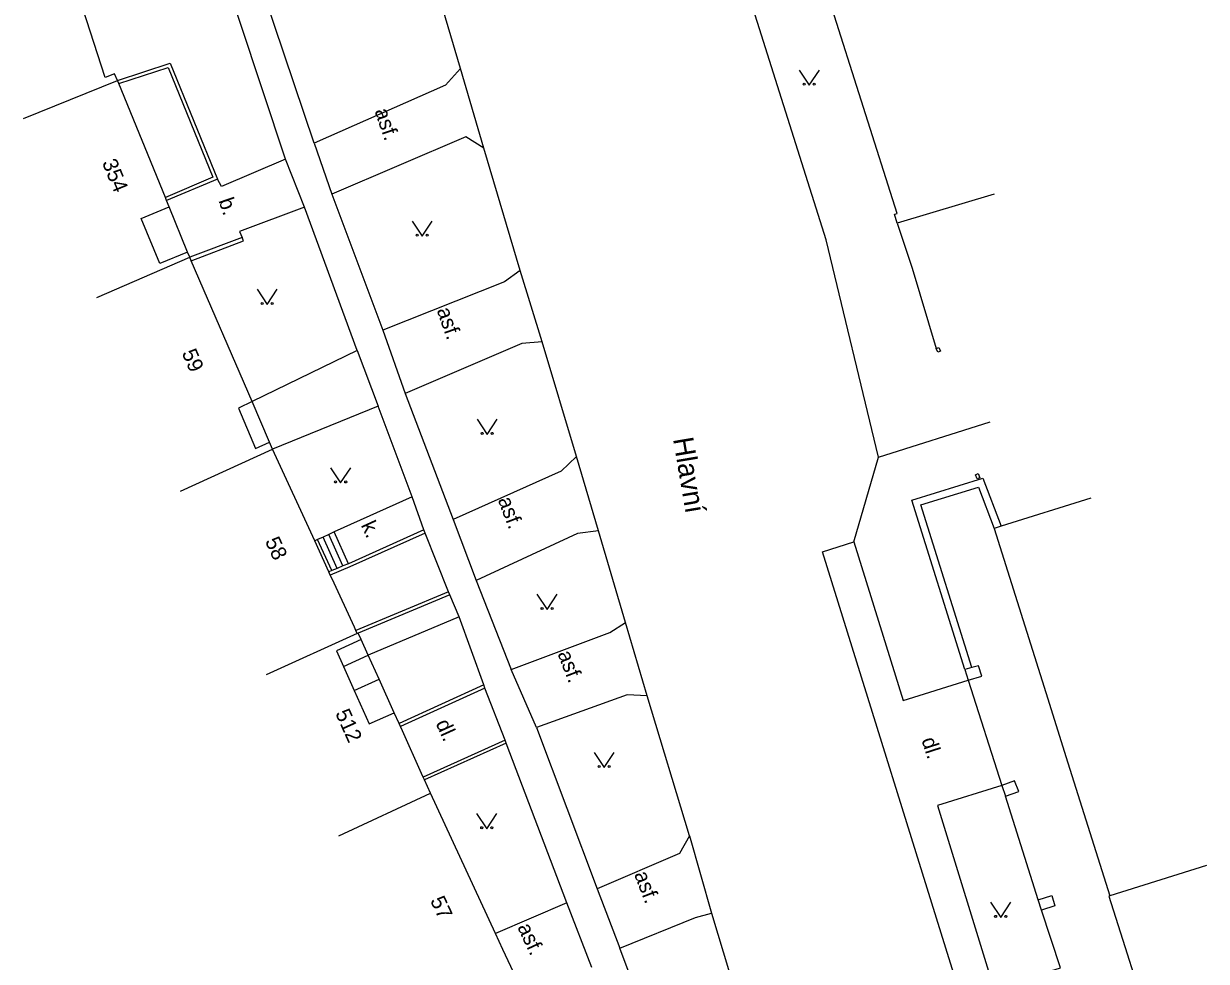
# Model space of a CAD drawing. Extents: x -577457 to -568404, y -1208466 to -1201387.
# Drawn here: x -575370.9 to -575312.5, y -1204256.7 to -1204210.4 of the extents above; entities that cross this region are included whole.
import ezdxf

# ---------------------------------------------------------------- set-up
doc = ezdxf.new("R2010")
doc.units = 0
for name, color, linetype in [('BUDOVY_MĚŘ', 7, 'Continuous'), ('NÁZVY_ULIC_TOK_SMĚR', 7, 'Continuous'), ('POMOC_POPIS', 7, 'Continuous'), ('ROZHRANÍ_PLOCH', 7, 'Continuous'), ('ZN_DOPLŇKOVÉ', 7, 'Continuous'), ('ZN_KULTUR', 7, 'Continuous'), ('Č_POPIS_ORIENT', 7, 'Continuous')]:
    doc.layers.add(name, color=color, linetype=linetype)

msp = doc.modelspace()

# ---------------------------------------------------------------- linework, layer by layer
at = {"layer": 'BUDOVY_MĚŘ'}
for points in [[(-575327.73, -1204220.22), (-575327.87, -1204219.77), (-575327.73, -1204219.73), (-575337.72, -1204188.31), (-575337.86, -1204188.35), (-575338.02, -1204187.87)], [(-575366.26, -1204213.16), (-575366.4, -1204212.83), (-575366.87, -1204213.02), (-575368.89, -1204206.75)], [(-575370.89, -1204215.05), (-575366.26, -1204213.16)], [(-575366.19, -1204213.32), (-575366.26, -1204213.16)], [(-575363.89, -1204218.94), (-575366.19, -1204213.32)], [(-575322.95, -1204218.78), (-575327.73, -1204220.22)], [(-575363.83, -1204219.1), (-575363.89, -1204218.94)], [(-575363.7, -1204219.41), (-575363.83, -1204219.1)], [(-575362.79, -1204221.64), (-575363.7, -1204219.41)], [(-575362.68, -1204221.9), (-575362.79, -1204221.64)], [(-575367.27, -1204223.88), (-575362.68, -1204221.9)], [(-575362.61, -1204222.07), (-575362.68, -1204221.9)], [(-575359.6, -1204229.03), (-575362.61, -1204222.07)], [(-575358.74, -1204231.03), (-575359.6, -1204229.03)], [(-575358.59, -1204231.38), (-575358.74, -1204231.03)], [(-575363.14, -1204233.46), (-575358.59, -1204231.38)], [(-575356.51, -1204235.91), (-575358.59, -1204231.38)], [(-575318.17, -1204233.8), (-575322.6, -1204235.19)], [(-575322.6, -1204235.19), (-575322.94, -1204235.3)], [(-575322.94, -1204235.3), (-575320.29, -1204243.71)], [(-575355.74, -1204237.6), (-575355.81, -1204237.44)], [(-575355.65, -1204237.79), (-575355.74, -1204237.6)], [(-575354.41, -1204240.49), (-575358.91, -1204242.53)], [(-575354.48, -1204240.34), (-575354.55, -1204240.18)], [(-575354.41, -1204240.49), (-575354.48, -1204240.34)], [(-575354.36, -1204240.47), (-575354.41, -1204240.49)], [(-575354.22, -1204240.79), (-575354.36, -1204240.47)], [(-575353.87, -1204241.56), (-575354.22, -1204240.79)], [(-575353.33, -1204242.75), (-575353.87, -1204241.56)], [(-575352.59, -1204244.4), (-575353.33, -1204242.75)], [(-575352.34, -1204244.94), (-575352.59, -1204244.4)], [(-575352.28, -1204245.08), (-575352.34, -1204244.94)], [(-575352.18, -1204245.3), (-575352.28, -1204245.08)], [(-575319.4, -1204246.56), (-575317.23, -1204253.45)], [(-575351.15, -1204247.58), (-575351.23, -1204247.4)], [(-575351.09, -1204247.71), (-575351.15, -1204247.58)], [(-575350.79, -1204248.38), (-575351.09, -1204247.71)], [(-575355.32, -1204250.48), (-575350.79, -1204248.38)], [(-575347.58, -1204255.31), (-575350.79, -1204248.38)], [(-575312.46, -1204251.95), (-575317.23, -1204253.45)], [(-575317.23, -1204253.45), (-575317.28, -1204253.47), (-575316.37, -1204256.31)], [(-575347.22, -1204256.09), (-575347.58, -1204255.31)]]:
    msp.add_lwpolyline(points, dxfattribs=at)
at = {"layer": 'ROZHRANÍ_PLOCH'}
for points in [[(-575349.3, -1204212.58), (-575352.75, -1204200.93)], [(-575356.53, -1204216.26), (-575360.98, -1204203.06)], [(-575357.95, -1204217.05), (-575362.48, -1204203.38)], [(-575328.66, -1204231.77), (-575331.24, -1204221.04), (-575336.74, -1204203.62)], [(-575349.3, -1204212.58), (-575350.05, -1204213.39), (-575356.53, -1204216.26)], [(-575348.16, -1204216.51), (-575349.3, -1204212.58)], [(-575348.16, -1204216.51), (-575349.05, -1204215.95), (-575355.67, -1204218.78)], [(-575356.53, -1204216.26), (-575355.67, -1204218.78)], [(-575346.36, -1204222.55), (-575348.16, -1204216.51)], [(-575357.95, -1204217.05), (-575361.11, -1204218.41), (-575361.31, -1204218.04)], [(-575357.02, -1204219.42), (-575357.95, -1204217.05)], [(-575355.67, -1204218.78), (-575353.14, -1204225.5)], [(-575357.02, -1204219.42), (-575360.22, -1204220.63), (-575360.1, -1204220.92)], [(-575354.42, -1204226.51), (-575357.02, -1204219.42)], [(-575346.36, -1204222.55), (-575347.14, -1204223.11), (-575353.14, -1204225.5)], [(-575345.27, -1204226.07), (-575346.36, -1204222.55)], [(-575353.14, -1204225.5), (-575352.04, -1204228.63)], [(-575354.42, -1204226.51), (-575359.6, -1204229.03)], [(-575354.42, -1204226.51), (-575353.37, -1204229.26)], [(-575345.27, -1204226.07), (-575346.27, -1204226.16), (-575352.04, -1204228.63)], [(-575343.58, -1204231.74), (-575345.27, -1204226.07)], [(-575352.04, -1204228.63), (-575349.67, -1204234.86)], [(-575353.37, -1204229.26), (-575358.59, -1204231.38)], [(-575351.69, -1204233.74), (-575353.37, -1204229.26)], [(-575328.66, -1204231.77), (-575323.14, -1204230.03)], [(-575343.58, -1204231.74), (-575344.33, -1204232.47), (-575349.67, -1204234.86)], [(-575342.49, -1204235.41), (-575343.58, -1204231.74)], [(-575329.88, -1204235.95), (-575328.66, -1204231.77)], [(-575351.69, -1204233.74), (-575355.55, -1204235.47)], [(-575351.12, -1204235.37), (-575351.69, -1204233.74)], [(-575349.67, -1204234.86), (-575348.53, -1204237.86)], [(-575356.37, -1204235.84), (-575356.51, -1204235.91)], [(-575356.1, -1204235.72), (-575356.37, -1204235.84)], [(-575355.67, -1204237.38), (-575356.37, -1204235.84)], [(-575355.82, -1204235.59), (-575356.1, -1204235.72)], [(-575355.4, -1204237.27), (-575356.1, -1204235.72)], [(-575355.55, -1204235.47), (-575355.82, -1204235.59)], [(-575355.12, -1204237.15), (-575355.82, -1204235.59)], [(-575354.84, -1204237.04), (-575355.55, -1204235.47)], [(-575351.06, -1204235.53), (-575351.12, -1204235.37)], [(-575349.9, -1204238.42), (-575351.06, -1204235.53)], [(-575342.49, -1204235.41), (-575343.53, -1204235.55), (-575348.53, -1204237.86)], [(-575341.15, -1204239.95), (-575342.49, -1204235.41)], [(-575319.34, -1204275.11), (-575324.56, -1204258.52), (-575331.43, -1204236.45), (-575329.88, -1204235.95)], [(-575329.88, -1204235.95), (-575327.44, -1204243.8), (-575324.23, -1204242.79)], [(-575348.53, -1204237.86), (-575346.8, -1204242.27)], [(-575349.83, -1204238.58), (-575349.9, -1204238.42)], [(-575349.37, -1204239.66), (-575349.83, -1204238.58)], [(-575349.37, -1204239.66), (-575353.87, -1204241.56)], [(-575348.15, -1204243.03), (-575349.37, -1204239.66)], [(-575346.8, -1204242.27), (-575341.93, -1204240.44), (-575341.15, -1204239.95)], [(-575340.09, -1204243.56), (-575341.15, -1204239.95)], [(-575345.56, -1204245.13), (-575346.8, -1204242.27)], [(-575324.23, -1204242.79), (-575322.56, -1204247.99)], [(-575348.1, -1204243.18), (-575348.15, -1204243.03)], [(-575347.1, -1204245.76), (-575348.1, -1204243.18)], [(-575340.09, -1204243.56), (-575341.08, -1204243.51), (-575345.56, -1204245.13)], [(-575338, -1204250.48), (-575340.09, -1204243.56)], [(-575345.56, -1204245.13), (-575342.56, -1204253.1)], [(-575347.05, -1204245.9), (-575347.1, -1204245.76)], [(-575344.06, -1204253.79), (-575347.05, -1204245.9)], [(-575322.56, -1204247.99), (-575325.74, -1204248.99), (-575322.96, -1204258.03), (-575319.67, -1204257.01), (-575320.61, -1204254.15)], [(-575320.77, -1204253.64), (-575322.39, -1204248.53)], [(-575338, -1204250.48), (-575338.49, -1204251.36), (-575342.56, -1204253.1)], [(-575338, -1204250.48), (-575336.9, -1204254.3)], [(-575342.56, -1204253.1), (-575341.43, -1204256.03)], [(-575344.06, -1204253.79), (-575347.58, -1204255.31)], [(-575342.82, -1204256.99), (-575344.06, -1204253.79)], [(-575341.43, -1204256.03), (-575337.69, -1204254.52), (-575336.9, -1204254.3)], [(-575336.9, -1204254.3), (-575334.56, -1204262.1)], [(-575338.5, -1204263.88), (-575341.43, -1204256.03)]]:
    msp.add_lwpolyline(points, dxfattribs=at)
at = {"layer": 'ZN_DOPLŇKOVÉ'}
for points in [[(-575366.26, -1204213.16), (-575363.65, -1204212.31), (-575361.31, -1204218.04)], [(-575366.19, -1204213.32), (-575363.75, -1204212.53), (-575361.54, -1204217.94), (-575363.89, -1204218.94)], [(-575361.31, -1204218.04), (-575363.83, -1204219.1)], [(-575362.79, -1204221.64), (-575364.17, -1204222.21), (-575365.09, -1204219.98), (-575363.7, -1204219.41)], [(-575327.73, -1204220.22), (-575327, -1204222.44)], [(-575360.1, -1204220.92), (-575362.68, -1204221.9)], [(-575362.61, -1204222.07), (-575360.03, -1204221.09), (-575360.1, -1204220.92)], [(-575327, -1204222.44), (-575325.8, -1204226.41)], [(-575325.8, -1204226.41), (-575325.67, -1204226.36), (-575325.6, -1204226.54), (-575325.73, -1204226.59), (-575325.8, -1204226.41)], [(-575359.6, -1204229.03), (-575360.28, -1204229.35), (-575359.43, -1204231.34), (-575358.74, -1204231.03)], [(-575324.39, -1204242.27), (-575327.01, -1204233.9), (-575323.51, -1204232.82), (-575322.6, -1204235.19)], [(-575323.74, -1204232.58), (-575323.65, -1204232.79), (-575323.78, -1204232.85), (-575323.87, -1204232.64), (-575323.74, -1204232.58)], [(-575324.05, -1204242.17), (-575326.57, -1204234.13), (-575323.72, -1204233.25), (-575322.94, -1204235.3)], [(-575351.06, -1204235.53), (-575354.78, -1204237.2), (-575355.74, -1204237.6)], [(-575351.12, -1204235.37), (-575354.84, -1204237.04)], [(-575355.81, -1204237.44), (-575356.51, -1204235.91)], [(-575354.84, -1204237.04), (-575355.12, -1204237.15)], [(-575355.67, -1204237.38), (-575355.81, -1204237.44)], [(-575355.4, -1204237.27), (-575355.67, -1204237.38)], [(-575355.12, -1204237.15), (-575355.4, -1204237.27)], [(-575354.55, -1204240.18), (-575355.65, -1204237.79)], [(-575349.9, -1204238.42), (-575354.48, -1204240.34)], [(-575349.83, -1204238.58), (-575354.36, -1204240.47)], [(-575354.22, -1204240.79), (-575355.44, -1204241.35), (-575355.09, -1204242.12)], [(-575355.09, -1204242.12), (-575353.87, -1204241.56)], [(-575355.09, -1204242.12), (-575354.56, -1204243.3)], [(-575324.05, -1204242.17), (-575324.39, -1204242.27)], [(-575324.39, -1204242.27), (-575324.23, -1204242.79)], [(-575324.23, -1204242.79), (-575323.56, -1204242.6), (-575323.71, -1204242.08), (-575324.05, -1204242.17)], [(-575354.56, -1204243.3), (-575353.33, -1204242.75)], [(-575354.56, -1204243.3), (-575353.82, -1204244.95), (-575352.59, -1204244.4)], [(-575348.15, -1204243.03), (-575352.34, -1204244.94)], [(-575348.1, -1204243.18), (-575352.28, -1204245.08)], [(-575320.29, -1204243.71), (-575319.4, -1204246.56)], [(-575351.23, -1204247.4), (-575352.18, -1204245.3)], [(-575347.1, -1204245.76), (-575351.15, -1204247.58)], [(-575347.05, -1204245.9), (-575351.09, -1204247.71)], [(-575322.39, -1204248.53), (-575321.73, -1204248.29), (-575321.93, -1204247.76), (-575322.56, -1204247.99)], [(-575322.56, -1204247.99), (-575322.39, -1204248.53)], [(-575320.77, -1204253.64), (-575320.09, -1204253.43), (-575319.94, -1204253.94), (-575320.61, -1204254.15)], [(-575320.61, -1204254.15), (-575320.77, -1204253.64)], [(-575346.18, -1204258.31), (-575347.22, -1204256.09)], [(-575316.37, -1204256.31), (-575315.43, -1204259.27)]]:
    msp.add_lwpolyline(points, dxfattribs=at)
at = {"layer": 'ZN_KULTUR'}
for points in [[(-575332.58, -1204212.65), (-575332.08, -1204213.4), (-575331.58, -1204212.65)], [(-575351.7, -1204220.11), (-575351.2, -1204220.86), (-575350.7, -1204220.11)], [(-575359.36, -1204223.48), (-575358.86, -1204224.23), (-575358.36, -1204223.48)], [(-575348.49, -1204229.9), (-575347.99, -1204230.65), (-575347.49, -1204229.9)], [(-575355.73, -1204232.3), (-575355.23, -1204233.05), (-575354.73, -1204232.3)], [(-575345.53, -1204238.55), (-575345.03, -1204239.3), (-575344.53, -1204238.55)], [(-575342.71, -1204246.36), (-575342.21, -1204247.11), (-575341.71, -1204246.36)], [(-575348.51, -1204249.38), (-575348.01, -1204250.13), (-575347.51, -1204249.38)], [(-575323.12, -1204253.76), (-575322.62, -1204254.51), (-575322.12, -1204253.76)]]:
    msp.add_lwpolyline(points, dxfattribs=at)
for centre in [(-575332.33, -1204213.35), (-575331.83, -1204213.35), (-575351.45, -1204220.81), (-575350.95, -1204220.81), (-575359.11, -1204224.18), (-575358.61, -1204224.18), (-575348.24, -1204230.6), (-575347.74, -1204230.6), (-575355.48, -1204233), (-575354.98, -1204233), (-575345.28, -1204239.25), (-575344.78, -1204239.25), (-575342.46, -1204247.06), (-575341.96, -1204247.06), (-575348.26, -1204250.08), (-575347.76, -1204250.08), (-575322.87, -1204254.46), (-575322.37, -1204254.46)]:
    msp.add_circle(centre, 0.05, dxfattribs=at)

# ---------------------------------------------------------------- texts
at = {"layer": 'NÁZVY_ULIC_TOK_SMĚR'}
msp.add_text('Hlavní', height=1, rotation=279.64999, dxfattribs=at).set_placement((-575338.81, -1204230.87))
at = {"layer": 'POMOC_POPIS'}
for s, rotation, p in [('asf.', 288.93001, (-575353.56, -1204214.67)), ('b.', 288.93001, (-575361.27, -1204219.1)), ('asf.', 289.40998, (-575350.49, -1204224.51)), ('asf.', 290.83, (-575347.47, -1204233.88)), ('k.', 294.65002, (-575354.24, -1204235.13)), ('asf.', 291.07001, (-575344.52, -1204241.48)), ('dl.', 294.28, (-575350.55, -1204244.92)), ('dl.', 287.82002, (-575326.54, -1204245.74)), ('asf.', 291.07001, (-575340.74, -1204252.38)), ('asf.', 294.88001, (-575346.51, -1204254.99))]:
    msp.add_text(s, height=0.75, rotation=rotation, dxfattribs=at).set_placement(p)
at = {"layer": 'Č_POPIS_ORIENT'}
for s, rotation, p in [('354', 292.27998, (-575367.03, -1204217.22)), ('59', 293.32001, (-575363.09, -1204226.62)), ('58', 294.65002, (-575358.98, -1204235.92)), ('512', 294.28, (-575355.51, -1204244.42)), ('57', 294.88001, (-575350.82, -1204253.67))]:
    msp.add_text(s, height=0.75, rotation=rotation, dxfattribs=at).set_placement(p)

doc.saveas('drawing.dxf')
